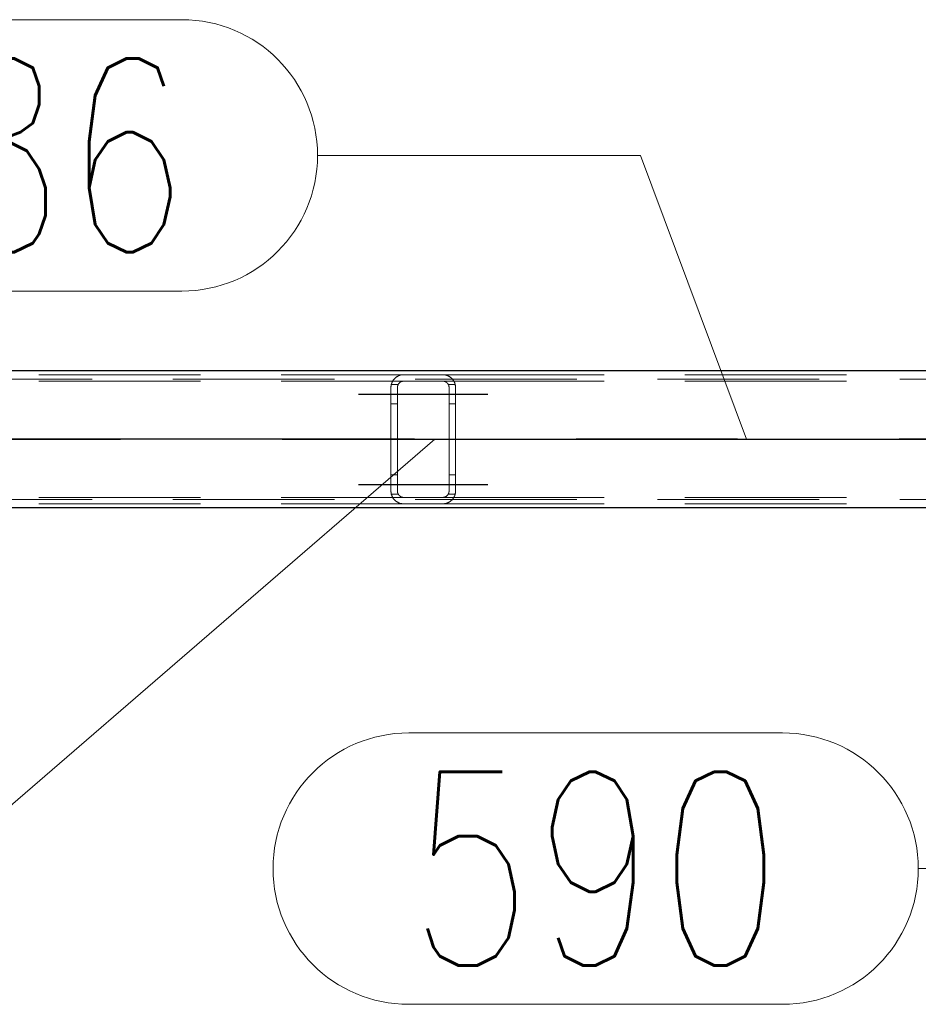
# Model space of a CAD drawing. Header units: millimetres. Extents: x -851 to 2, y 9346 to 10016.
# Tile 436 of 505: x -271 to -257, y 9572 to 9587. Entities that reach past the tile are written whole.
import ezdxf

# ---------------------------------------------------------------- set-up
doc = ezdxf.new("R2010")
doc.units = ezdxf.units.MM
doc.header["$LTSCALE"] = 10
doc.linetypes.add('HIDDEN', pattern=[0.375, 0.25, -0.125])
doc.linetypes.add('MITTE', pattern=[2, 1.25, -0.25, 0.25, -0.25])
for name, color, linetype, lineweight in [('PS_Hidden', 2, 'HIDDEN', 9), ('PS_Pos', 1, 'Continuous', 15), ('PS_Shape', 161, 'Continuous', 30), ('PS_SOLID', 7, 'Continuous', 30)]:
    doc.layers.add(name, color=color, linetype=linetype, lineweight=lineweight)
doc.layers.add('PS_Mid', color=5, linetype='MITTE')
doc.styles.add('simplex', font='simplex.shx', dxfattribs={"width": 0.75})

# ---------------------------------------------------------------- blocks, each defined once
blk = doc.blocks.new('*X865')
at = {"layer": 'PS_Hidden', "color": 2, "linetype": 'HIDDEN'}
for p, q in [((-187.116, 9581.758), (-423.956, 9581.758)), ((-274.192, 9581.828), (-264.792, 9581.828)), ((-274.192, 9581.728), (-264.792, 9581.728)), ((-264.987, 9581.676), (-264.985, 9581.681)), ((-264.879, 9581.678), (-264.986, 9581.678)), ((-264.985, 9581.681), (-264.984, 9581.685)), ((-264.984, 9581.685), (-264.983, 9581.69)), ((-264.983, 9581.69), (-264.981, 9581.694)), ((-264.981, 9581.694), (-264.98, 9581.699)), ((-264.98, 9581.699), (-264.978, 9581.703)), ((-264.978, 9581.703), (-264.976, 9581.708)), ((-264.976, 9581.708), (-264.974, 9581.712)), ((-264.974, 9581.712), (-264.972, 9581.716)), ((-264.972, 9581.716), (-264.97, 9581.72)), ((-264.97, 9581.72), (-264.968, 9581.724)), ((-264.968, 9581.724), (-264.966, 9581.728)), ((-264.966, 9581.728), (-264.963, 9581.732)), ((-264.963, 9581.732), (-264.961, 9581.736)), ((-264.961, 9581.736), (-264.958, 9581.74)), ((-264.958, 9581.74), (-264.956, 9581.744)), ((-264.956, 9581.744), (-264.953, 9581.747)), ((-264.953, 9581.747), (-264.95, 9581.751)), ((-264.95, 9581.751), (-264.948, 9581.754)), ((-264.948, 9581.754), (-264.945, 9581.758)), ((-264.945, 9581.758), (-264.942, 9581.761)), ((-264.942, 9581.761), (-264.939, 9581.765)), ((-264.939, 9581.765), (-264.936, 9581.768)), ((-264.936, 9581.768), (-264.933, 9581.771)), ((-264.933, 9581.771), (-264.929, 9581.774)), ((-264.929, 9581.774), (-264.926, 9581.777)), ((-264.926, 9581.777), (-264.923, 9581.78)), ((-264.923, 9581.78), (-264.92, 9581.783)), ((-264.92, 9581.783), (-264.916, 9581.786)), ((-264.916, 9581.786), (-264.913, 9581.788)), ((-264.913, 9581.788), (-264.909, 9581.791)), ((-264.909, 9581.791), (-264.905, 9581.794)), ((-264.905, 9581.794), (-264.901, 9581.796)), ((-264.901, 9581.796), (-264.897, 9581.799)), ((-264.897, 9581.799), (-264.893, 9581.801)), ((-264.893, 9581.801), (-264.888, 9581.804)), ((-264.888, 9581.804), (-264.883, 9581.806)), ((-264.883, 9581.806), (-264.879, 9581.809)), ((-264.879, 9581.678), (-264.88, 9581.676)), ((-264.879, 9581.809), (-264.874, 9581.811)), ((-264.878, 9581.68), (-264.879, 9581.678)), ((-264.877, 9581.682), (-264.878, 9581.68)), ((-264.875, 9581.684), (-264.877, 9581.682)), ((-264.874, 9581.686), (-264.875, 9581.684)), ((-264.874, 9581.811), (-264.869, 9581.813)), ((-264.873, 9581.688), (-264.874, 9581.686)), ((-264.871, 9581.69), (-264.873, 9581.688)), ((-264.87, 9581.692), (-264.871, 9581.69)), ((-264.868, 9581.693), (-264.87, 9581.692)), ((-264.869, 9581.813), (-264.864, 9581.815)), ((-264.867, 9581.695), (-264.868, 9581.693)), ((-264.865, 9581.697), (-264.867, 9581.695)), ((-264.864, 9581.699), (-264.865, 9581.697)), ((-264.864, 9581.815), (-264.858, 9581.817)), ((-264.862, 9581.7), (-264.864, 9581.699)), ((-264.86, 9581.702), (-264.862, 9581.7)), ((-264.858, 9581.703), (-264.86, 9581.702)), ((-264.858, 9581.817), (-264.853, 9581.819)), ((-264.857, 9581.705), (-264.858, 9581.703)), ((-264.855, 9581.707), (-264.857, 9581.705)), ((-264.853, 9581.708), (-264.855, 9581.707)), ((-264.853, 9581.819), (-264.847, 9581.821)), ((-264.851, 9581.71), (-264.853, 9581.708)), ((-264.849, 9581.711), (-264.851, 9581.71)), ((-264.847, 9581.712), (-264.849, 9581.711)), ((-264.847, 9581.821), (-264.842, 9581.822)), ((-264.844, 9581.714), (-264.847, 9581.712)), ((-264.842, 9581.715), (-264.844, 9581.714)), ((-264.842, 9581.822), (-264.835, 9581.824)), ((-264.84, 9581.717), (-264.842, 9581.715)), ((-264.837, 9581.718), (-264.84, 9581.717)), ((-264.835, 9581.719), (-264.837, 9581.718)), ((-264.835, 9581.824), (-264.829, 9581.825)), ((-264.832, 9581.72), (-264.835, 9581.719)), ((-264.829, 9581.721), (-264.832, 9581.72)), ((-264.829, 9581.825), (-264.822, 9581.826)), ((-264.827, 9581.722), (-264.829, 9581.721)), ((-264.824, 9581.723), (-264.827, 9581.722)), ((-264.821, 9581.724), (-264.824, 9581.723)), ((-264.822, 9581.826), (-264.815, 9581.827)), ((-264.818, 9581.725), (-264.821, 9581.724)), ((-264.815, 9581.726), (-264.818, 9581.725)), ((-264.815, 9581.827), (-264.807, 9581.828)), ((-264.812, 9581.726), (-264.815, 9581.726)), ((-264.809, 9581.727), (-264.812, 9581.726)), ((-264.806, 9581.728), (-264.809, 9581.727)), ((-264.807, 9581.828), (-264.8, 9581.828)), ((-264.802, 9581.728), (-264.806, 9581.728)), ((-264.799, 9581.728), (-264.802, 9581.728)), ((-264.8, 9581.828), (-264.792, 9581.828)), ((-264.796, 9581.728), (-264.799, 9581.728)), ((-264.792, 9581.728), (-264.796, 9581.728)), ((-264.792, 9581.828), (-264.192, 9581.828)), ((-264.792, 9581.828), (-264.792, 9581.828)), ((-264.192, 9581.728), (-264.792, 9581.728)), ((-264.192, 9581.828), (-264.185, 9581.828)), ((-264.192, 9581.828), (-254.792, 9581.828)), ((-264.189, 9581.728), (-264.192, 9581.728)), ((-264.192, 9581.728), (-254.792, 9581.728)), ((-264.186, 9581.728), (-264.189, 9581.728)), ((-264.183, 9581.728), (-264.186, 9581.728)), ((-264.185, 9581.828), (-264.178, 9581.828)), ((-264.179, 9581.728), (-264.183, 9581.728)), ((-264.176, 9581.727), (-264.179, 9581.728)), ((-264.178, 9581.828), (-264.171, 9581.827)), ((-264.173, 9581.726), (-264.176, 9581.727)), ((-264.169, 9581.726), (-264.173, 9581.726)), ((-264.171, 9581.827), (-264.164, 9581.826)), ((-264.166, 9581.725), (-264.169, 9581.726)), ((-264.163, 9581.724), (-264.166, 9581.725)), ((-264.164, 9581.826), (-264.157, 9581.825)), ((-264.16, 9581.723), (-264.163, 9581.724)), ((-264.157, 9581.722), (-264.16, 9581.723)), ((-264.157, 9581.825), (-264.15, 9581.824)), ((-264.155, 9581.721), (-264.157, 9581.722)), ((-264.152, 9581.72), (-264.155, 9581.721)), ((-264.149, 9581.719), (-264.152, 9581.72)), ((-264.15, 9581.824), (-264.143, 9581.822)), ((-264.147, 9581.717), (-264.149, 9581.719)), ((-264.144, 9581.716), (-264.147, 9581.717)), ((-264.142, 9581.715), (-264.144, 9581.716)), ((-264.143, 9581.822), (-264.137, 9581.821)), ((-264.139, 9581.713), (-264.142, 9581.715)), ((-264.137, 9581.712), (-264.139, 9581.713)), ((-264.137, 9581.821), (-264.131, 9581.819)), ((-264.135, 9581.71), (-264.137, 9581.712)), ((-264.133, 9581.709), (-264.135, 9581.71)), ((-264.131, 9581.707), (-264.133, 9581.709)), ((-264.131, 9581.819), (-264.126, 9581.817)), ((-264.129, 9581.705), (-264.131, 9581.707)), ((-264.127, 9581.704), (-264.129, 9581.705)), ((-264.125, 9581.702), (-264.127, 9581.704)), ((-264.126, 9581.817), (-264.121, 9581.815)), ((-264.123, 9581.7), (-264.125, 9581.702)), ((-264.121, 9581.699), (-264.123, 9581.7)), ((-264.121, 9581.815), (-264.116, 9581.813)), ((-264.12, 9581.697), (-264.121, 9581.699)), ((-264.118, 9581.695), (-264.12, 9581.697)), ((-264.117, 9581.694), (-264.118, 9581.695)), ((-264.115, 9581.692), (-264.117, 9581.694)), ((-264.116, 9581.813), (-264.111, 9581.811)), ((-264.114, 9581.69), (-264.115, 9581.692)), ((-264.112, 9581.688), (-264.114, 9581.69)), ((-264.111, 9581.686), (-264.112, 9581.688)), ((-264.111, 9581.811), (-264.106, 9581.809)), ((-264.11, 9581.685), (-264.111, 9581.686)), ((-264.108, 9581.683), (-264.11, 9581.685)), ((-264.107, 9581.681), (-264.108, 9581.683)), ((-264.106, 9581.679), (-264.107, 9581.681)), ((-264.106, 9581.809), (-264.101, 9581.806)), ((-264.105, 9581.677), (-264.106, 9581.679)), ((-263.999, 9581.678), (-264.106, 9581.678)), ((-264.104, 9581.675), (-264.105, 9581.677)), ((-264.101, 9581.806), (-264.096, 9581.804)), ((-264.096, 9581.804), (-264.092, 9581.801)), ((-264.092, 9581.801), (-264.087, 9581.798)), ((-264.087, 9581.798), (-264.083, 9581.796)), ((-264.083, 9581.796), (-264.079, 9581.793)), ((-264.079, 9581.793), (-264.075, 9581.79)), ((-264.075, 9581.79), (-264.071, 9581.787)), ((-264.071, 9581.787), (-264.067, 9581.784)), ((-264.067, 9581.784), (-264.063, 9581.781)), ((-264.063, 9581.781), (-264.06, 9581.778)), ((-264.06, 9581.778), (-264.056, 9581.775)), ((-264.056, 9581.775), (-264.053, 9581.772)), ((-264.053, 9581.772), (-264.05, 9581.769)), ((-264.05, 9581.769), (-264.047, 9581.766)), ((-264.047, 9581.766), (-264.044, 9581.763)), ((-264.044, 9581.763), (-264.041, 9581.759)), ((-264.041, 9581.759), (-264.038, 9581.756)), ((-264.038, 9581.756), (-264.036, 9581.753)), ((-264.036, 9581.753), (-264.033, 9581.749)), ((-264.033, 9581.749), (-264.03, 9581.745)), ((-264.03, 9581.745), (-264.028, 9581.742)), ((-264.028, 9581.742), (-264.025, 9581.738)), ((-264.025, 9581.738), (-264.023, 9581.734)), ((-264.023, 9581.734), (-264.02, 9581.73)), ((-264.02, 9581.73), (-264.018, 9581.726)), ((-264.018, 9581.726), (-264.016, 9581.722)), ((-264.016, 9581.722), (-264.014, 9581.718)), ((-264.014, 9581.718), (-264.012, 9581.714)), ((-264.012, 9581.714), (-264.01, 9581.71)), ((-264.01, 9581.71), (-264.008, 9581.706)), ((-264.008, 9581.706), (-264.006, 9581.702)), ((-264.006, 9581.702), (-264.005, 9581.697)), ((-264.005, 9581.697), (-264.003, 9581.693)), ((-264.003, 9581.693), (-264.002, 9581.688)), ((-264.002, 9581.688), (-264, 9581.684)), ((-264, 9581.684), (-263.999, 9581.679)), ((-263.999, 9581.679), (-263.998, 9581.675)), ((-264.992, 9581.643), (-264.991, 9581.648)), ((-264.992, 9581.638), (-264.992, 9581.643)), ((-264.992, 9581.633), (-264.992, 9581.638)), ((-264.992, 9581.628), (-264.992, 9581.633)), ((-264.992, 9580.028), (-264.992, 9581.628)), ((-264.991, 9581.653), (-264.99, 9581.657)), ((-264.991, 9581.648), (-264.991, 9581.653)), ((-264.99, 9581.657), (-264.989, 9581.662)), ((-264.989, 9581.667), (-264.988, 9581.672)), ((-264.989, 9581.662), (-264.989, 9581.667)), ((-264.988, 9581.672), (-264.987, 9581.676)), ((-264.891, 9581.642), (-264.892, 9581.64)), ((-264.892, 9581.64), (-264.892, 9581.637)), ((-264.892, 9581.637), (-264.892, 9581.635)), ((-264.892, 9581.635), (-264.892, 9581.633)), ((-264.892, 9581.633), (-264.892, 9581.631)), ((-264.892, 9581.631), (-264.892, 9581.628)), ((-264.892, 9581.628), (-264.892, 9580.028)), ((-264.89, 9581.648), (-264.891, 9581.646)), ((-264.891, 9581.646), (-264.891, 9581.644)), ((-264.891, 9581.644), (-264.891, 9581.642)), ((-264.889, 9581.653), (-264.89, 9581.651)), ((-264.89, 9581.651), (-264.89, 9581.648)), ((-264.888, 9581.657), (-264.889, 9581.655)), ((-264.889, 9581.655), (-264.889, 9581.653)), ((-264.887, 9581.659), (-264.888, 9581.657)), ((-264.886, 9581.664), (-264.887, 9581.662)), ((-264.887, 9581.662), (-264.887, 9581.659)), ((-264.885, 9581.666), (-264.886, 9581.664)), ((-264.884, 9581.668), (-264.885, 9581.666)), ((-264.883, 9581.67), (-264.884, 9581.668)), ((-264.882, 9581.672), (-264.883, 9581.67)), ((-264.881, 9581.674), (-264.882, 9581.672)), ((-264.88, 9581.676), (-264.881, 9581.674)), ((-264.103, 9581.673), (-264.104, 9581.675)), ((-264.102, 9581.671), (-264.103, 9581.673)), ((-264.101, 9581.669), (-264.102, 9581.671)), ((-264.1, 9581.667), (-264.101, 9581.669)), ((-264.099, 9581.665), (-264.1, 9581.667)), ((-264.098, 9581.663), (-264.099, 9581.665)), ((-264.098, 9581.66), (-264.098, 9581.663)), ((-264.097, 9581.658), (-264.098, 9581.66)), ((-264.096, 9581.656), (-264.097, 9581.658)), ((-264.096, 9581.654), (-264.096, 9581.656)), ((-264.095, 9581.652), (-264.096, 9581.654)), ((-264.095, 9581.65), (-264.095, 9581.652)), ((-264.094, 9581.648), (-264.095, 9581.65)), ((-264.094, 9581.645), (-264.094, 9581.648)), ((-264.094, 9581.643), (-264.094, 9581.645)), ((-264.093, 9581.641), (-264.094, 9581.643)), ((-264.093, 9581.639), (-264.093, 9581.641)), ((-264.093, 9581.637), (-264.093, 9581.639)), ((-264.093, 9581.635), (-264.093, 9581.637)), ((-264.092, 9581.633), (-264.093, 9581.635)), ((-264.092, 9581.63), (-264.092, 9581.633)), ((-264.092, 9581.628), (-264.092, 9581.63)), ((-264.092, 9580.028), (-264.092, 9581.628)), ((-263.998, 9581.675), (-263.997, 9581.67)), ((-263.997, 9581.67), (-263.996, 9581.666)), ((-263.996, 9581.666), (-263.995, 9581.661)), ((-263.995, 9581.661), (-263.994, 9581.656)), ((-263.994, 9581.656), (-263.994, 9581.652)), ((-263.994, 9581.652), (-263.993, 9581.647)), ((-263.993, 9581.647), (-263.993, 9581.642)), ((-263.993, 9581.642), (-263.993, 9581.638)), ((-263.993, 9581.638), (-263.992, 9581.633)), ((-263.992, 9581.633), (-263.992, 9581.628)), ((-263.992, 9581.628), (-263.992, 9580.028)), ((-264.892, 9581.378), (-264.992, 9581.378)), ((-263.992, 9581.378), (-264.092, 9581.378)), ((-264.892, 9580.278), (-264.992, 9580.278)), ((-263.992, 9580.278), (-264.092, 9580.278)), ((-264.992, 9580.024), (-264.992, 9580.028)), ((-264.992, 9580.028), (-264.992, 9580.028)), ((-264.992, 9580.019), (-264.992, 9580.024)), ((-264.992, 9580.014), (-264.992, 9580.019)), ((-264.991, 9580.009), (-264.992, 9580.014)), ((-264.991, 9580.004), (-264.991, 9580.009)), ((-264.99, 9579.999), (-264.991, 9580.004)), ((-264.892, 9580.028), (-264.892, 9580.026)), ((-264.892, 9580.026), (-264.892, 9580.024)), ((-264.892, 9580.024), (-264.892, 9580.022)), ((-264.892, 9580.022), (-264.892, 9580.019)), ((-264.892, 9580.019), (-264.892, 9580.017)), ((-264.892, 9580.017), (-264.891, 9580.015)), ((-264.891, 9580.015), (-264.891, 9580.013)), ((-264.891, 9580.013), (-264.891, 9580.011)), ((-264.891, 9580.011), (-264.89, 9580.008)), ((-264.89, 9580.008), (-264.89, 9580.006)), ((-264.89, 9580.006), (-264.889, 9580.004)), ((-264.889, 9580.004), (-264.889, 9580.002)), ((-264.889, 9580.002), (-264.888, 9580)), ((-264.097, 9579.999), (-264.096, 9580.001)), ((-264.096, 9580.003), (-264.095, 9580.005)), ((-264.096, 9580.001), (-264.096, 9580.003)), ((-264.095, 9580.007), (-264.094, 9580.009)), ((-264.095, 9580.005), (-264.095, 9580.007)), ((-264.094, 9580.014), (-264.093, 9580.016)), ((-264.094, 9580.011), (-264.094, 9580.014)), ((-264.094, 9580.009), (-264.094, 9580.011)), ((-264.093, 9580.022), (-264.092, 9580.024)), ((-264.093, 9580.02), (-264.093, 9580.022)), ((-264.093, 9580.018), (-264.093, 9580.02)), ((-264.093, 9580.016), (-264.093, 9580.018)), ((-264.092, 9580.026), (-264.092, 9580.028)), ((-264.092, 9580.024), (-264.092, 9580.026)), ((-263.993, 9580.01), (-263.994, 9580.005)), ((-263.994, 9580.005), (-263.994, 9580)), ((-263.992, 9580.024), (-263.993, 9580.019)), ((-263.993, 9580.019), (-263.993, 9580.014)), ((-263.993, 9580.014), (-263.993, 9580.01)), ((-263.992, 9580.028), (-263.992, 9580.024)), ((-187.116, 9579.898), (-423.956, 9579.898)), ((-274.192, 9579.928), (-264.792, 9579.928)), ((-264.989, 9579.995), (-264.99, 9579.999)), ((-264.989, 9579.99), (-264.989, 9579.995)), ((-264.988, 9579.985), (-264.989, 9579.99)), ((-264.987, 9579.981), (-264.988, 9579.985)), ((-264.985, 9579.976), (-264.987, 9579.981)), ((-264.879, 9579.978), (-264.986, 9579.978)), ((-264.984, 9579.971), (-264.985, 9579.976)), ((-264.983, 9579.967), (-264.984, 9579.971)), ((-264.981, 9579.962), (-264.983, 9579.967)), ((-264.98, 9579.958), (-264.981, 9579.962)), ((-264.978, 9579.954), (-264.98, 9579.958)), ((-264.976, 9579.949), (-264.978, 9579.954)), ((-264.974, 9579.945), (-264.976, 9579.949)), ((-264.972, 9579.941), (-264.974, 9579.945)), ((-264.97, 9579.937), (-264.972, 9579.941)), ((-264.968, 9579.933), (-264.97, 9579.937)), ((-264.966, 9579.929), (-264.968, 9579.933)), ((-264.963, 9579.925), (-264.966, 9579.929)), ((-264.961, 9579.921), (-264.963, 9579.925)), ((-264.958, 9579.917), (-264.961, 9579.921)), ((-264.956, 9579.913), (-264.958, 9579.917)), ((-264.953, 9579.909), (-264.956, 9579.913)), ((-264.95, 9579.906), (-264.953, 9579.909)), ((-264.948, 9579.902), (-264.95, 9579.906)), ((-264.945, 9579.899), (-264.948, 9579.902)), ((-264.942, 9579.896), (-264.945, 9579.899)), ((-264.939, 9579.892), (-264.942, 9579.896)), ((-264.936, 9579.889), (-264.939, 9579.892)), ((-264.933, 9579.886), (-264.936, 9579.889)), ((-264.929, 9579.883), (-264.933, 9579.886)), ((-264.926, 9579.88), (-264.929, 9579.883)), ((-264.923, 9579.877), (-264.926, 9579.88)), ((-264.92, 9579.874), (-264.923, 9579.877)), ((-264.916, 9579.871), (-264.92, 9579.874)), ((-264.913, 9579.869), (-264.916, 9579.871)), ((-264.909, 9579.866), (-264.913, 9579.869)), ((-264.905, 9579.863), (-264.909, 9579.866)), ((-264.901, 9579.861), (-264.905, 9579.863)), ((-264.897, 9579.858), (-264.901, 9579.861)), ((-264.893, 9579.855), (-264.897, 9579.858)), ((-264.888, 9579.853), (-264.893, 9579.855)), ((-264.888, 9580), (-264.887, 9579.997)), ((-264.883, 9579.85), (-264.888, 9579.853)), ((-264.887, 9579.997), (-264.887, 9579.995)), ((-264.887, 9579.995), (-264.886, 9579.993)), ((-264.886, 9579.993), (-264.885, 9579.991)), ((-264.885, 9579.991), (-264.884, 9579.989)), ((-264.884, 9579.989), (-264.883, 9579.987)), ((-264.883, 9579.987), (-264.882, 9579.985)), ((-264.879, 9579.848), (-264.883, 9579.85)), ((-264.882, 9579.985), (-264.881, 9579.983)), ((-264.881, 9579.983), (-264.88, 9579.981)), ((-264.88, 9579.981), (-264.879, 9579.978)), ((-264.879, 9579.978), (-264.878, 9579.977)), ((-264.878, 9579.977), (-264.877, 9579.975)), ((-264.877, 9579.975), (-264.875, 9579.973)), ((-264.875, 9579.973), (-264.874, 9579.971)), ((-264.874, 9579.971), (-264.873, 9579.969)), ((-264.873, 9579.969), (-264.871, 9579.967)), ((-264.871, 9579.967), (-264.87, 9579.965)), ((-264.87, 9579.965), (-264.868, 9579.963)), ((-264.868, 9579.963), (-264.867, 9579.962)), ((-264.867, 9579.962), (-264.865, 9579.96)), ((-264.865, 9579.96), (-264.864, 9579.958)), ((-264.864, 9579.958), (-264.862, 9579.957)), ((-264.862, 9579.957), (-264.86, 9579.955)), ((-264.86, 9579.955), (-264.858, 9579.953)), ((-264.858, 9579.953), (-264.857, 9579.952)), ((-264.857, 9579.952), (-264.855, 9579.95)), ((-264.855, 9579.95), (-264.853, 9579.949)), ((-264.853, 9579.949), (-264.851, 9579.947)), ((-264.851, 9579.947), (-264.849, 9579.946)), ((-264.849, 9579.946), (-264.847, 9579.944)), ((-264.847, 9579.944), (-264.844, 9579.943)), ((-264.844, 9579.943), (-264.842, 9579.942)), ((-264.842, 9579.942), (-264.84, 9579.94)), ((-264.84, 9579.94), (-264.837, 9579.939)), ((-264.837, 9579.939), (-264.835, 9579.938)), ((-264.835, 9579.938), (-264.832, 9579.937)), ((-264.832, 9579.937), (-264.829, 9579.935)), ((-264.829, 9579.935), (-264.827, 9579.934)), ((-264.827, 9579.934), (-264.824, 9579.933)), ((-264.824, 9579.933), (-264.821, 9579.933)), ((-264.821, 9579.933), (-264.818, 9579.932)), ((-264.818, 9579.932), (-264.815, 9579.931)), ((-264.815, 9579.931), (-264.812, 9579.93)), ((-264.812, 9579.93), (-264.809, 9579.93)), ((-264.809, 9579.93), (-264.806, 9579.929)), ((-264.806, 9579.929), (-264.802, 9579.929)), ((-264.802, 9579.929), (-264.799, 9579.929)), ((-264.799, 9579.929), (-264.796, 9579.928)), ((-264.796, 9579.928), (-264.792, 9579.928)), ((-264.792, 9579.928), (-264.192, 9579.928)), ((-264.192, 9579.928), (-264.189, 9579.928)), ((-264.192, 9579.928), (-254.792, 9579.928)), ((-264.189, 9579.928), (-264.186, 9579.929)), ((-264.186, 9579.929), (-264.183, 9579.929)), ((-264.183, 9579.929), (-264.179, 9579.929)), ((-264.179, 9579.929), (-264.176, 9579.93)), ((-264.176, 9579.93), (-264.173, 9579.93)), ((-264.173, 9579.93), (-264.169, 9579.931)), ((-264.169, 9579.931), (-264.166, 9579.932)), ((-264.166, 9579.932), (-264.163, 9579.933)), ((-264.163, 9579.933), (-264.16, 9579.934)), ((-264.16, 9579.934), (-264.157, 9579.935)), ((-264.157, 9579.935), (-264.155, 9579.936)), ((-264.155, 9579.936), (-264.152, 9579.937)), ((-264.152, 9579.937), (-264.149, 9579.938)), ((-264.149, 9579.938), (-264.147, 9579.939)), ((-264.147, 9579.939), (-264.144, 9579.941)), ((-264.144, 9579.941), (-264.142, 9579.942)), ((-264.142, 9579.942), (-264.139, 9579.944)), ((-264.139, 9579.944), (-264.137, 9579.945)), ((-264.137, 9579.945), (-264.135, 9579.947)), ((-264.135, 9579.947), (-264.133, 9579.948)), ((-264.133, 9579.948), (-264.131, 9579.95)), ((-264.131, 9579.95), (-264.129, 9579.951)), ((-264.129, 9579.951), (-264.127, 9579.953)), ((-264.127, 9579.953), (-264.125, 9579.955)), ((-264.125, 9579.955), (-264.123, 9579.956)), ((-264.123, 9579.956), (-264.121, 9579.958)), ((-264.121, 9579.958), (-264.12, 9579.96)), ((-264.12, 9579.96), (-264.118, 9579.961)), ((-264.118, 9579.961), (-264.117, 9579.963)), ((-264.117, 9579.963), (-264.115, 9579.965)), ((-264.115, 9579.965), (-264.114, 9579.967)), ((-264.114, 9579.967), (-264.112, 9579.968)), ((-264.112, 9579.968), (-264.111, 9579.97)), ((-264.111, 9579.97), (-264.11, 9579.972)), ((-264.11, 9579.972), (-264.108, 9579.974)), ((-264.108, 9579.974), (-264.107, 9579.976)), ((-264.107, 9579.976), (-264.106, 9579.978)), ((-264.106, 9579.978), (-264.105, 9579.98)), ((-263.999, 9579.978), (-264.106, 9579.978)), ((-264.101, 9579.851), (-264.106, 9579.848)), ((-264.105, 9579.98), (-264.104, 9579.982)), ((-264.104, 9579.982), (-264.103, 9579.984)), ((-264.103, 9579.984), (-264.102, 9579.986)), ((-264.102, 9579.986), (-264.101, 9579.988)), ((-264.101, 9579.988), (-264.1, 9579.99)), ((-264.096, 9579.853), (-264.101, 9579.851)), ((-264.1, 9579.99), (-264.099, 9579.992)), ((-264.099, 9579.992), (-264.098, 9579.994)), ((-264.098, 9579.996), (-264.097, 9579.999)), ((-264.098, 9579.994), (-264.098, 9579.996)), ((-264.092, 9579.856), (-264.096, 9579.853)), ((-264.087, 9579.858), (-264.092, 9579.856)), ((-264.083, 9579.861), (-264.087, 9579.858)), ((-264.079, 9579.864), (-264.083, 9579.861)), ((-264.075, 9579.867), (-264.079, 9579.864)), ((-264.071, 9579.87), (-264.075, 9579.867)), ((-264.067, 9579.873), (-264.071, 9579.87)), ((-264.063, 9579.876), (-264.067, 9579.873)), ((-264.06, 9579.879), (-264.063, 9579.876)), ((-264.056, 9579.882), (-264.06, 9579.879)), ((-264.053, 9579.885), (-264.056, 9579.882)), ((-264.05, 9579.888), (-264.053, 9579.885)), ((-264.047, 9579.891), (-264.05, 9579.888)), ((-264.044, 9579.894), (-264.047, 9579.891)), ((-264.041, 9579.897), (-264.044, 9579.894)), ((-264.038, 9579.901), (-264.041, 9579.897)), ((-264.036, 9579.904), (-264.038, 9579.901)), ((-264.033, 9579.908), (-264.036, 9579.904)), ((-264.03, 9579.911), (-264.033, 9579.908)), ((-264.028, 9579.915), (-264.03, 9579.911)), ((-264.025, 9579.919), (-264.028, 9579.915)), ((-264.023, 9579.923), (-264.025, 9579.919)), ((-264.02, 9579.926), (-264.023, 9579.923)), ((-264.018, 9579.93), (-264.02, 9579.926)), ((-264.016, 9579.934), (-264.018, 9579.93)), ((-264.014, 9579.938), (-264.016, 9579.934)), ((-264.012, 9579.943), (-264.014, 9579.938)), ((-264.01, 9579.947), (-264.012, 9579.943)), ((-264.008, 9579.951), (-264.01, 9579.947)), ((-264.006, 9579.955), (-264.008, 9579.951)), ((-264.005, 9579.96), (-264.006, 9579.955)), ((-264.003, 9579.964), (-264.005, 9579.96)), ((-264.002, 9579.968), (-264.003, 9579.964)), ((-264, 9579.973), (-264.002, 9579.968)), ((-263.999, 9579.977), (-264, 9579.973)), ((-263.998, 9579.982), (-263.999, 9579.977)), ((-263.997, 9579.987), (-263.998, 9579.982)), ((-263.996, 9579.991), (-263.997, 9579.987)), ((-263.995, 9579.996), (-263.996, 9579.991)), ((-263.994, 9580), (-263.995, 9579.996)), ((-274.192, 9579.828), (-264.792, 9579.828)), ((-264.874, 9579.846), (-264.879, 9579.848)), ((-264.869, 9579.844), (-264.874, 9579.846)), ((-264.864, 9579.842), (-264.869, 9579.844)), ((-264.858, 9579.84), (-264.864, 9579.842)), ((-264.853, 9579.838), (-264.858, 9579.84)), ((-264.847, 9579.836), (-264.853, 9579.838)), ((-264.842, 9579.835), (-264.847, 9579.836)), ((-264.835, 9579.833), (-264.842, 9579.835)), ((-264.829, 9579.832), (-264.835, 9579.833)), ((-264.822, 9579.831), (-264.829, 9579.832)), ((-264.815, 9579.83), (-264.822, 9579.831)), ((-264.807, 9579.829), (-264.815, 9579.83)), ((-264.8, 9579.829), (-264.807, 9579.829)), ((-264.792, 9579.828), (-264.8, 9579.829)), ((-264.192, 9579.828), (-264.792, 9579.828)), ((-264.185, 9579.829), (-264.192, 9579.828)), ((-264.192, 9579.828), (-264.192, 9579.828)), ((-264.192, 9579.828), (-254.792, 9579.828)), ((-264.178, 9579.829), (-264.185, 9579.829)), ((-264.171, 9579.83), (-264.178, 9579.829)), ((-264.164, 9579.83), (-264.171, 9579.83)), ((-264.157, 9579.832), (-264.164, 9579.83)), ((-264.15, 9579.833), (-264.157, 9579.832)), ((-264.143, 9579.834), (-264.15, 9579.833)), ((-264.137, 9579.836), (-264.143, 9579.834)), ((-264.131, 9579.838), (-264.137, 9579.836)), ((-264.126, 9579.84), (-264.131, 9579.838)), ((-264.121, 9579.842), (-264.126, 9579.84)), ((-264.116, 9579.844), (-264.121, 9579.842)), ((-264.111, 9579.846), (-264.116, 9579.844)), ((-264.106, 9579.848), (-264.111, 9579.846))]:
    blk.add_line(p, q, dxfattribs=at)
at = {"layer": 'PS_Mid', "color": 5, "linetype": 'MITTE'}
for p, q in [((-265.492, 9581.528), (-264.392, 9581.528)), ((-265.492, 9581.528), (-264.392, 9581.528)), ((-264.592, 9581.528), (-263.492, 9581.528)), ((-264.592, 9581.528), (-263.492, 9581.528)), ((-184.627, 9580.828), (-426.445, 9580.828)), ((-286.677, 9580.828), (-232.308, 9580.828)), ((-264.492, 9580.828), (-264.492, 9580.828)), ((-265.492, 9580.128), (-264.392, 9580.128)), ((-265.492, 9580.128), (-264.392, 9580.128)), ((-264.592, 9580.128), (-263.492, 9580.128)), ((-264.592, 9580.128), (-263.492, 9580.128))]:
    blk.add_line(p, q, dxfattribs=at)
at = {"layer": 'PS_SOLID', "color": 7, "linetype": 'Continuous'}
for p, q in [((-187.116, 9581.888), (-423.956, 9581.888)), ((-187.116, 9579.768), (-423.956, 9579.768))]:
    blk.add_line(p, q, dxfattribs=at)
blk = doc.blocks.new('*X879')
at = {"color": 1}
for p, q in [((-273.907, 9587.322), (-268.228, 9587.322)), ((-266.128, 9585.222), (-261.128, 9585.222)), ((-259.489, 9580.828), (-261.128, 9585.222)), ((-273.907, 9583.122), (-268.228, 9583.122))]:
    blk.add_line(p, q, dxfattribs=at)
for centre, start, end in [((-273.907, 9585.222), 90, 270), ((-268.228, 9585.222), 270, 90)]:
    blk.add_arc(centre, 2.1, start, end, dxfattribs=at)
at = {"color": 30, "style": 'simplex', "width": 0.75}
blk.add_text('586', height=3, dxfattribs=at).set_placement((-273.907, 9583.722))
blk = doc.blocks.new('*X1473')
at = {"color": 1}
for p, q in [((-264.312, 9580.828), (-272.005, 9574.184)), ((-284.891, 9576.284), (-279.105, 9576.284)), ((-277.005, 9574.184), (-272.005, 9574.184)), ((-284.891, 9572.084), (-279.105, 9572.084))]:
    blk.add_line(p, q, dxfattribs=at)
for centre, start, end in [((-284.891, 9574.184), 90, 270), ((-279.105, 9574.184), 270, 90)]:
    blk.add_arc(centre, 2.1, start, end, dxfattribs=at)
at = {"color": 30, "style": 'simplex', "width": 0.75}
blk.add_text('590', height=3, dxfattribs=at).set_placement((-284.891, 9572.684))
blk = doc.blocks.new('*X1474')
at = {"color": 1}
for p, q in [((-254.137, 9580.828), (-251.831, 9574.184)), ((-264.717, 9576.284), (-258.931, 9576.284)), ((-256.831, 9574.184), (-251.831, 9574.184)), ((-264.717, 9572.084), (-258.931, 9572.084))]:
    blk.add_line(p, q, dxfattribs=at)
for centre, start, end in [((-264.717, 9574.184), 90, 270), ((-258.931, 9574.184), 270, 90)]:
    blk.add_arc(centre, 2.1, start, end, dxfattribs=at)
at = {"color": 30, "style": 'simplex', "width": 0.75}
blk.add_text('590', height=3, dxfattribs=at).set_placement((-264.717, 9572.684))
blk = doc.blocks.new('*X1475')
at = {"color": 1}
for p, q in [((-244.137, 9580.828), (-251.831, 9574.184)), ((-264.717, 9576.284), (-258.931, 9576.284)), ((-256.831, 9574.184), (-251.831, 9574.184)), ((-264.717, 9572.084), (-258.931, 9572.084))]:
    blk.add_line(p, q, dxfattribs=at)
for centre, start, end in [((-264.717, 9574.184), 90, 270), ((-258.931, 9574.184), 270, 90)]:
    blk.add_arc(centre, 2.1, start, end, dxfattribs=at)
at = {"color": 30, "style": 'simplex', "width": 0.75}
blk.add_text('590', height=3, dxfattribs=at).set_placement((-264.717, 9572.684))
blk = doc.blocks.new('*X1476')
at = {"color": 1}
for p, q in [((-264.717, 9576.284), (-258.931, 9576.284)), ((-264.717, 9572.084), (-258.931, 9572.084))]:
    blk.add_line(p, q, dxfattribs=at)
for centre, start, end in [((-264.717, 9574.184), 90, 270), ((-258.931, 9574.184), 270, 90)]:
    blk.add_arc(centre, 2.1, start, end, dxfattribs=at)
at = {"color": 30, "style": 'simplex', "width": 0.75}
blk.add_text('590', height=3, dxfattribs=at).set_placement((-264.717, 9572.684))

msp = doc.modelspace()

# ---------------------------------------------------------------- block references
at = {"layer": 'PS_Pos'}
for name in ['*X879', '*X1473', '*X1474', '*X1475', '*X1476']:
    msp.add_blockref(name, (0, 0), dxfattribs=at)
at = {"layer": 'PS_Shape', "color": 31}
msp.add_blockref('*X865', (0, 0), dxfattribs=at)

doc.saveas('drawing.dxf')
